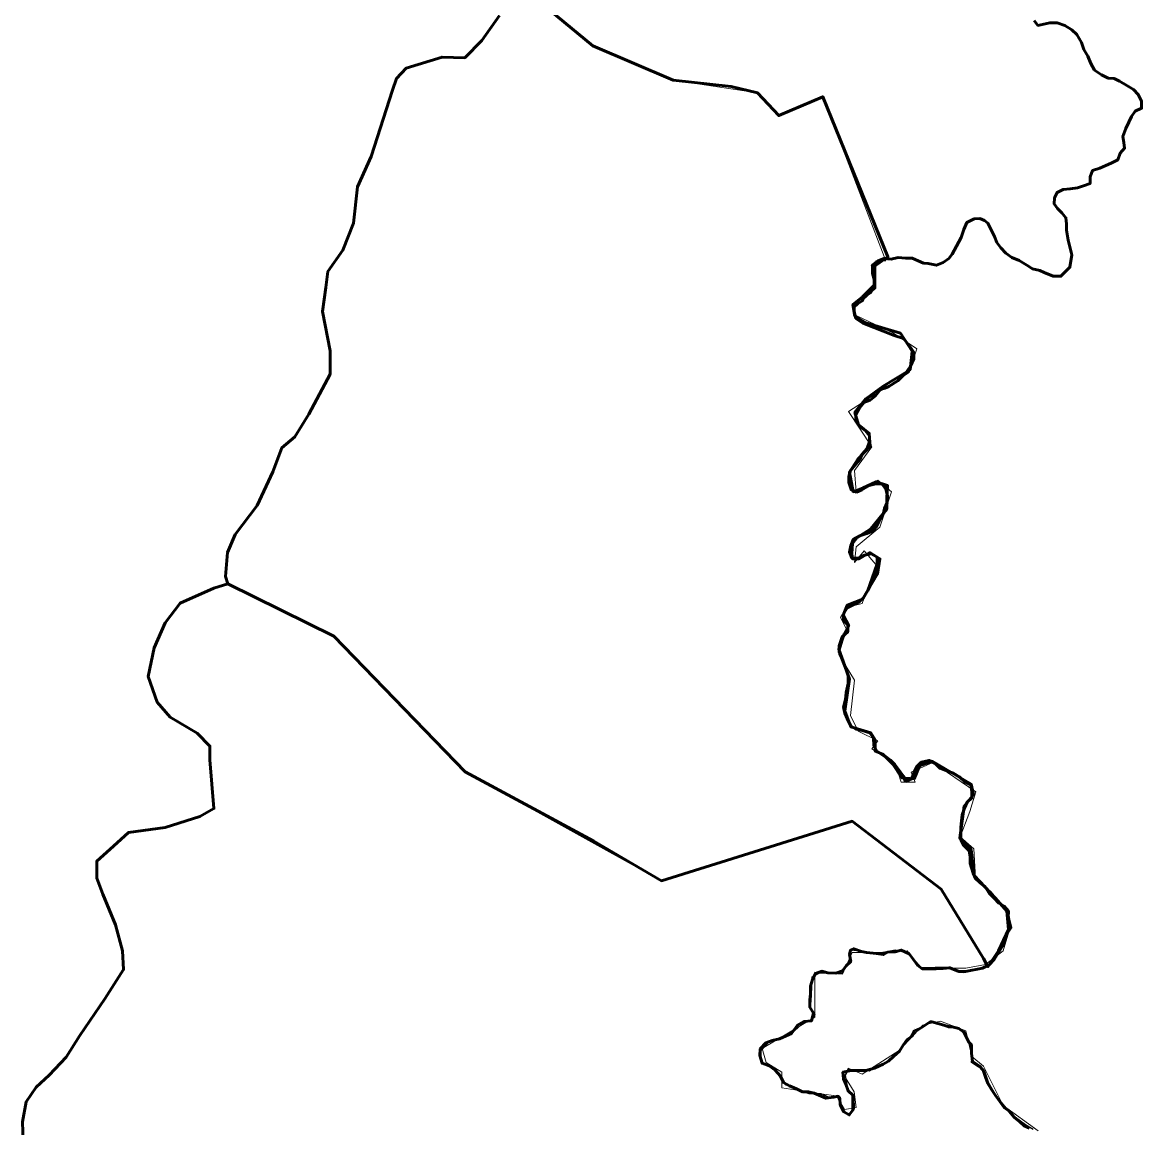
# Model space of a CAD drawing. Extents: x 553962 to 842807, y 8883888 to 9032388.
# Drawn here: x 816731 to 817680, y 9014173 to 9015111 of the extents above; entities that cross this region are included whole.
import ezdxf

# ---------------------------------------------------------------- set-up
doc = ezdxf.new("R2010")
doc.units = 0
doc.header["$LTSCALE"] = 160
doc.layers.add('60', color=7, linetype='Continuous', lineweight=13)

msp = doc.modelspace()

# ---------------------------------------------------------------- linework, layer by layer
at = {"layer": '60', "lineweight": 53}
for points in [[(817153, 9015141.9), (817214.7, 9015090.7), (817282.7, 9015061.6), (817332.1, 9015056.3), (817354.2, 9015051), (817372.4, 9015031.6), (817409.7, 9015047.5), (817465, 9014911.7), (817453.3, 9014903.5), (817453.3, 9014887.8), (817443.4, 9014877.9), (817435.3, 9014871.5), (817437, 9014861.5), (817446.3, 9014855.7), (817475.5, 9014847), (817485.4, 9014831.8), (817483.7, 9014816), (817460.9, 9014802), (817446.3, 9014791.5), (817437, 9014779.9), (817439.9, 9014769.4), (817449.1, 9014762.1), (817449.8, 9014751.2), (817439.5, 9014740.2), (817432.3, 9014729.2), (817435.5, 9014712.6), (817443.9, 9014715.8), (817454.9, 9014721), (817464.6, 9014717.8), (817463.9, 9014707.4), (817463.9, 9014697.7), (817450.4, 9014681), (817438.8, 9014673.9), (817434.9, 9014668.7), (817434.2, 9014660.3), (817434.9, 9014655.8), (817440.7, 9014655.8), (817449.7, 9014661), (817458.1, 9014655.8), (817456.2, 9014642.9), (817443.3, 9014621.6), (817430.4, 9014616.4), (817427.1, 9014608), (817431.7, 9014599), (817427.8, 9014591.9), (817423.3, 9014579), (817432.3, 9014553.8), (817428.4, 9014526.7), (817433.6, 9014513.1), (817450.4, 9014508), (817454.2, 9014502.1), (817454.2, 9014492.5), (817460.7, 9014489.9), (817469.1, 9014481.5), (817476.8, 9014469.9), (817487.1, 9014469.2), (817491.7, 9014480.2), (817502.6, 9014484.1), (817535.5, 9014464.7), (817537.5, 9014455.7), (817529.7, 9014446), (817525.8, 9014418.9), (817535.5, 9014409.2), (817538.1, 9014387.2), (817556.2, 9014367.9), (817565.8, 9014356.9), (817567.1, 9014341.4), (817558.8, 9014323.3), (817549.7, 9014309.8), (817546.1, 9014316.8)], [(816905.2, 9014634.4), (816903.2, 9014640.7), (816904.9, 9014661.1), (816911.3, 9014676.3), (816930, 9014700.8), (816943.4, 9014729.4), (816951, 9014749.8), (816962.1, 9014759.1), (816973.7, 9014778.4), (816991.8, 9014812.2), (816991.8, 9014832.2), (816985.3, 9014865.5), (816988.3, 9014885.9), (816990, 9014899.3), (817002.8, 9014917.4), (817011.6, 9014940.2), (817015.1, 9014971.1), (817026.7, 9014996.8), (817044.8, 9015053.2), (817048.3, 9015063.1), (817056.5, 9015071.8), (817086.8, 9015081.2), (817106, 9015080.6), (817120.6, 9015095.2), (817135.6, 9015116.4)], [(816905.2, 9014634.4), (816903.2, 9014640.7), (816904.9, 9014661.1), (816911.3, 9014676.3), (816930, 9014700.8), (816943.4, 9014729.4), (816951, 9014749.8), (816962.1, 9014759.1), (816973.7, 9014778.4), (816991.8, 9014812.2), (816991.8, 9014832.2), (816985.3, 9014865.5), (816988.3, 9014885.9), (816990, 9014899.3), (817002.8, 9014917.4), (817011.6, 9014940.2), (817015.1, 9014971.1), (817026.7, 9014996.8), (817044.8, 9015053.2), (817048.3, 9015063.1), (817056.5, 9015071.8), (817086.8, 9015081.2), (817106, 9015080.6), (817120.6, 9015095.2), (817135.6, 9015116.4)], [(817589, 9015112.2), (817592.1, 9015108.1), (817597.2, 9015109.1), (817602.2, 9015110.1), (817608.4, 9015110.1), (817615, 9015108), (817621, 9015104.4), (817625.1, 9015100.3), (817629.1, 9015093.6), (817631.1, 9015087.5), (817634.6, 9015081.9), (817637.1, 9015075.8), (817640.1, 9015070.1)], [(817640.1, 9015070.1), (817646.2, 9015066), (817651.8, 9015063.4), (817656.9, 9015062.9), (817661.4, 9015060.8), (817667.5, 9015057.2), (817673.1, 9015053.6), (817677.1, 9015049.5), (817680.1, 9015043.9), (817680.1, 9015037.8), (817674.5, 9015035.3), (817671.4, 9015030.7), (817669.3, 9015026.1), (817666.7, 9015020.6), (817664.2, 9015013.9), (817665.1, 9015008.8), (817665.6, 9015003.8), (817662, 9014999.7), (817660, 9014994.1), (817654.3, 9014991.1), (817649.7, 9014989.1), (817644.6, 9014987.1), (817638.5, 9014985.1), (817636.5, 9014979.5), (817636.4, 9014973.9), (817630.8, 9014971.9), (817625.7, 9014970.4), (817619.6, 9014969.4), (817613.5, 9014968.9), (817608.4, 9014966.4), (817606.3, 9014961.8), (817605.8, 9014956.8), (817608.8, 9014952.7), (817612.3, 9014949.1), (817615.9, 9014945), (817616.3, 9014939.9), (817616.3, 9014934.3)], [(817616.3, 9014934.3), (817617.8, 9014925.8), (817617.8, 9014925.8), (817620.8, 9014913.6), (817619.3, 9014902.9), (817611.7, 9014895.3), (817605.1, 9014895.3), (817597.5, 9014898.6), (817593.8, 9014900.3), (817587.7, 9014901.5), (817582.7, 9014904.8), (817576.2, 9014908.8), (817570.1, 9014911.3), (817564.9, 9014915), (817560.8, 9014919.3), (817557.2, 9014924), (817555.2, 9014929.1), (817552.2, 9014935.2), (817549.7, 9014940.3), (817546.9, 9014942.6), (817542.8, 9014944.2), (817538, 9014944), (817531.9, 9014940.9), (817529.3, 9014935), (817527, 9014928.3), (817523.2, 9014920.7), (817519.4, 9014914.1), (817516.5, 9014910.3), (817511.8, 9014907), (817506.1, 9014904.6), (817499, 9014906), (817495.2, 9014906.5), (817490.5, 9014908.4), (817485.4, 9014910.7), (817479.8, 9014910.7), (817473.7, 9014911.2), (817467.8, 9014909.8), (817461.6, 9014910.3), (817456.4, 9014908.4), (817451.6, 9014904.6), (817451.8, 9014903.8), (817451.8, 9014897.6), (817453.3, 9014892.5), (817453.2, 9014885.9), (817450.1, 9014881.3), (817445, 9014878.3), (817442.8, 9014874.1), (817436.2, 9014870.4), (817436.2, 9014870.4), (817436.2, 9014865.1), (817437.8, 9014859.5), (817443.8, 9014855.4), (817470.2, 9014845.1), (817478.2, 9014842.5), (817483.9, 9014835.4), (817486.7, 9014831.1), (817487, 9014825.2), (817484.2, 9014819), (817480.1, 9014813.5), (817473.3, 9014806.6), (817465.7, 9014801.8), (817462.3, 9014800.4), (817458.7, 9014799.3), (817454.1, 9014793.7), (817450, 9014790.2)], [(817450, 9014790.2), (817444.4, 9014788.2), (817440.8, 9014783.6), (817437.7, 9014778), (817437.7, 9014772.9), (817441.7, 9014767.3), (817445.8, 9014764.2), (817449.3, 9014760.1), (817449.3, 9014755), (817447.2, 9014748.9), (817443.1, 9014744.4), (817441, 9014739.8), (817437.4, 9014735.8), (817433.3, 9014730.7), (817431.8, 9014725.6), (817431.7, 9014720.5), (817433.7, 9014714.4), (817438.3, 9014712.3), (817442.9, 9014714.3), (817449, 9014717.8), (817454.6, 9014719.3), (817459.7, 9014719.3), (817463.2, 9014714.7), (817464.7, 9014709.1), (817464.2, 9014703.5), (817462.1, 9014698.4), (817461, 9014693.3), (817457.4, 9014687.7), (817455.4, 9014683.2), (817451.8, 9014679.1), (817447.2, 9014677.1), (817441.1, 9014675.1), (817435.5, 9014672.1), (817433.4, 9014667), (817432.3, 9014661.4), (817434.3, 9014656.3), (817439.9, 9014656.3)], [(817439.9, 9014656.3), (817445, 9014658.8), (817450.6, 9014659.8), (817455.7, 9014657.2), (817455.7, 9014651.1), (817454.1, 9014645), (817452, 9014639.4), (817450.5, 9014633.8), (817447.9, 9014628.7), (817444.3, 9014622.6), (817440.7, 9014619.1), (817430.5, 9014614.1), (817427.4, 9014609), (817427.4, 9014603.4), (817430.9, 9014599.8), (817430.9, 9014593.7), (817426.2, 9014589.6), (817423.7, 9014582), (817423.6, 9014576.9), (817425.6, 9014571.8), (817427.6, 9014566.7), (817429.6, 9014561.6), (817431.1, 9014556.5), (817431.1, 9014549.9), (817429.5, 9014542.2), (817428.9, 9014536.6), (817427.4, 9014530), (817428.3, 9014524.9), (817430.3, 9014520.3), (817433.4, 9014513.7), (817437.9, 9014511.1), (817443, 9014510.1), (817449.6, 9014508), (817452.6, 9014503.9), (817453.1, 9014497.2), (817455.6, 9014492.7), (817462.2, 9014488.5), (817467.2, 9014484.9), (817470.8, 9014481.3), (817474.3, 9014476.7), (817477.8, 9014471.6), (817479.8, 9014467), (817484.9, 9014469), (817487, 9014474.1), (817489.6, 9014479.7), (817493.2, 9014483.2), (817499.8, 9014484.7), (817504.9, 9014482.2), (817508.9, 9014478.1), (817514.5, 9014476), (817520.6, 9014473.9), (817525.6, 9014470.8), (817530.2, 9014466.7), (817535.2, 9014464.1), (817536.2, 9014458.5), (817536.2, 9014452.9), (817532.1, 9014449.4), (817530, 9014444.3), (817528, 9014438.7), (817527.4, 9014433.6), (817526.9, 9014428), (817526.8, 9014422.9), (817526.8, 9014417.3), (817529.3, 9014412.7), (817533.8, 9014408.1)], [(816731.7, 9014161.4), (816730.9, 9014178.2), (816734.2, 9014195.1), (816742.7, 9014207.7), (816753.6, 9014217.8), (816767.9, 9014233), (816779.7, 9014251.5), (816800.8, 9014282.6), (816816.7, 9014307.4), (816815.8, 9014323.4), (816809.9, 9014345.3), (816799, 9014371.4), (816793.9, 9014384.9), (816793.9, 9014399.2), (816808.3, 9014411.9), (816820.9, 9014423.7), (816852, 9014427.9), (816881.5, 9014437.1), (816893.3, 9014443.9), (816889.9, 9014485.1), (816889.9, 9014496.9), (816879, 9014507.9), (816856.2, 9014521.3), (816845.3, 9014534), (816837.7, 9014555.9), (816842.8, 9014580.3), (816852, 9014601.4), (816864.7, 9014618.2), (816893.2, 9014630.7), (816905.2, 9014634.4)], [(817546.1, 9014316.8), (817510.1, 9014375.5), (817434.7, 9014433.1), (817272.9, 9014382.7), (817215.4, 9014416.3), (817106.4, 9014475), (816995, 9014590.1), (816905.2, 9014634.4)], [(817533.8, 9014408.1), (817534.8, 9014403), (817534.8, 9014397.4), (817537.3, 9014389.2), (817539.3, 9014384.6), (817542.8, 9014381.1), (817547.4, 9014377.5), (817550.9, 9014372.3), (817554.9, 9014368.2), (817559, 9014363.6), (817563.5, 9014361.1), (817567.1, 9014357), (817567, 9014351.3), (817567.8, 9014348.6), (817569.3, 9014342.9), (817566.4, 9014338.6), (817565, 9014334.3), (817562.2, 9014327.2), (817555, 9014315.8), (817550.8, 9014311.5), (817545.1, 9014308.6), (817530.8, 9014305.8), (817525.1, 9014305.8), (817517.4, 9014308.9), (817511.8, 9014308.4), (817505.7, 9014307.9), (817500.6, 9014308), (817494, 9014308), (817490, 9014311.1), (817486.4, 9014316.2), (817482.9, 9014320.8), (817476.3, 9014323.9), (817471.2, 9014322.4), (817464.6, 9014322), (817461.1, 9014320.1), (817455.2, 9014320.9), (817446.8, 9014321.8)], [(817446.8, 9014321.8), (817442.6, 9014322.6), (817435.9, 9014325.1), (817433.1, 9014323.7), (817432.5, 9014320.1), (817433.4, 9014314.2), (817429.4, 9014310.5), (817426.3, 9014306.4), (817420.7, 9014304.4), (817414.1, 9014304.5), (817409, 9014306), (817403.4, 9014304), (817400.9, 9014298.9), (817399.3, 9014293.3), (817399.2, 9014286.7), (817398.7, 9014281.6), (817398.7, 9014275.5), (817401.7, 9014270.4), (817400.1, 9014263.8), (817393.5, 9014263.3), (817388.4, 9014260.3), (817383.2, 9014253.2), (817378.7, 9014251.2), (817373.1, 9014248.7), (817366.9, 9014247.2), (817361.3, 9014245.2), (817356.7, 9014240.1), (817356.2, 9014234.5), (817358.2, 9014227.9), (817364.2, 9014225.8), (817369.3, 9014222.2), (817373.8, 9014217.1), (817376.3, 9014211.5), (817381.4, 9014208.9), (817387.5, 9014206.3), (817392.6, 9014203.7), (817397.7, 9014203.7), (817402.3, 9014202.5), (817408.2, 9014199.9), (817412.4, 9014198.2), (817419.1, 9014199.1), (817422.5, 9014199.9), (817424.1, 9014198.4), (817424.5, 9014192.8), (817427.6, 9014186.7), (817432.1, 9014184.1), (817435.2, 9014188.2), (817435.2, 9014194.3), (817435.3, 9014200.9), (817431.2, 9014204.5), (817429.2, 9014210.1), (817427.2, 9014214.7), (817426.8, 9014220.3), (817433.9, 9014221.8), (817439.5, 9014221.8), (817446.1, 9014221.7), (817453.7, 9014223.7), (817460.9, 9014227.2), (817465.5, 9014229.8), (817470.1, 9014233.8), (817474.7, 9014238.3), (817477.8, 9014243.4), (817481.4, 9014248), (817485.5, 9014251), (817487.5, 9014256.1)], [(817487.5, 9014256.1), (817489.5, 9014255.8), (817496.6, 9014260.1), (817500.9, 9014263), (817502.3, 9014263), (817512.3, 9014260.1), (817516.6, 9014258.7), (817519.4, 9014258.7), (817525.1, 9014257.3), (817529.4, 9014254.4), (817533.7, 9014245.9), (817535.8, 9014243.6), (817535.7, 9014236.4), (817536.7, 9014229.3), (817542.3, 9014225.7), (817545.8, 9014222.1), (817547.8, 9014216), (817549.8, 9014210.9), (817552.8, 9014205.8), (817556.3, 9014200.6), (817559.8, 9014195.5), (817563.4, 9014190.4), (817567.9, 9014187.3), (817572, 9014182.2), (817576.5, 9014178.6), (817580.6, 9014175), (817585.1, 9014173)]]:
    msp.add_lwpolyline(points, dxfattribs=at)
at = {"layer": '60'}
for points in [[(817153, 9015141.9), (817214.7, 9015090.7), (817248.7, 9015076.1), (817282.7, 9015061.6), (817354.2, 9015051), (817372.4, 9015031.6), (817409.7, 9015047.5), (817463.1, 9014908.5), (817454.8, 9014908.5), (817454.8, 9014885.2), (817436.5, 9014868.6), (817438.1, 9014862), (817469.7, 9014847), (817489.6, 9014833.7), (817483, 9014813.8), (817431.5, 9014780.5), (817451.4, 9014750.6), (817436.5, 9014730.7), (817438.1, 9014712.4), (817456.4, 9014722.4), (817468, 9014712.4), (817458.1, 9014682.5), (817438.1, 9014665.9), (817436.5, 9014652.6), (817444.8, 9014662.5), (817454.8, 9014650.9), (817443.1, 9014617.7), (817429.8, 9014614.3), (817424.8, 9014606), (817429.8, 9014596.1), (817423.2, 9014574.5), (817436.5, 9014552.8), (817433.2, 9014522.9), (817439.8, 9014509.6), (817456.4, 9014501.3), (817451.4, 9014494.7), (817471.4, 9014481.4), (817476.3, 9014466.4), (817488, 9014466.4), (817484.7, 9014474.7), (817502.9, 9014483.1), (817539.5, 9014458.1), (817534.5, 9014441.5), (817526.2, 9014419.9), (817537.7, 9014409.8), (817539.3, 9014384.9), (817552.6, 9014373.3), (817567.6, 9014355), (817569.2, 9014345), (817562.6, 9014323.4), (817547.6, 9014311.8), (817531, 9014308.5), (817522.7, 9014308.5), (817506.1, 9014308.5), (817492.8, 9014308.5), (817481.2, 9014323.4), (817466.2, 9014321.8), (817434.7, 9014321.8), (817426.4, 9014303.5), (817403.1, 9014305.1), (817403.1, 9014266.9), (817358.3, 9014240.3), (817361.6, 9014228.7), (817374.9, 9014220.4)], [(817374.9, 9014220.4), (817374.9, 9014207.1), (817408.1, 9014202.1), (817421.4, 9014200.4), (817428, 9014188.8), (817438, 9014190.5), (817436.3, 9014203.8), (817428, 9014217.1), (817431.3, 9014223.7), (817443, 9014218.7), (817474.5, 9014238.7), (817494.5, 9014260.3), (817509.4, 9014263.6), (817531, 9014255.3), (817536, 9014233.7), (817546, 9014225.4), (817562.6, 9014192.1), (817592.5, 9014170.5)]]:
    msp.add_lwpolyline(points, dxfattribs=at)
at = {"layer": '60', "lineweight": 25}
for points in [[(816905.2, 9014634.4), (816893.2, 9014630.7), (816864.7, 9014618.2), (816852, 9014601.4), (816842.8, 9014580.3)], [(817434.7, 9014433.1), (817272.9, 9014382.7), (817106.4, 9014475), (816995, 9014590.1), (816905.2, 9014634.4)], [(816842.8, 9014580.3), (816837.7, 9014555.9), (816845.3, 9014534), (816856.2, 9014521.3)], [(816856.2, 9014521.3), (816879, 9014507.9), (816889.9, 9014496.9), (816889.9, 9014485.1), (816893.3, 9014443.9)], [(816893.3, 9014443.9), (816881.5, 9014437.1), (816852, 9014427.9), (816820.9, 9014423.7)], [(817357.5, 9014238.7), (817364, 9014245.8), (817383.6, 9014253.8), (817393.7, 9014262.4), (817399.2, 9014263.9), (817403.2, 9014269.4), (817399.2, 9014273.9), (817400.2, 9014285.5), (817400.7, 9014301.1), (817407.2, 9014304.6), (817416.3, 9014304.6), (817425.8, 9014303.9), (817432.5, 9014314), (817433.3, 9014324.1), (817457.8, 9014321.6), (817471.2, 9014324.1), (817482.2, 9014321.6), (817493.1, 9014309), (817516.7, 9014309.8), (817529.3, 9014304.8), (817549.7, 9014309.8), (817546.1, 9014316.8), (817510.1, 9014375.5), (817434.7, 9014433.1)], [(816820.9, 9014423.7), (816808.3, 9014411.9), (816793.9, 9014399.2), (816793.9, 9014384.9)], [(816793.9, 9014384.9), (816799, 9014371.4), (816809.9, 9014345.3), (816815.8, 9014323.4)], [(816815.8, 9014323.4), (816816.7, 9014307.4), (816800.8, 9014282.6), (816779.7, 9014251.5)], [(817588.2, 9014171.8), (817581.7, 9014175.8), (817573.2, 9014181.9), (817565.6, 9014189.9), (817557.1, 9014200), (817550.5, 9014211.1), (817547, 9014221.1), (817535.9, 9014228.7), (817536.5, 9014234.7), (817533.9, 9014246.8), (817527.9, 9014256.3), (817518.8, 9014259.3), (817501.2, 9014262.4), (817486.7, 9014255.3), (817481.6, 9014246.3), (817474.1, 9014238.7), (817464.6, 9014229.7), (817449, 9014221.1), (817431.4, 9014222.6), (817428.8, 9014217.6), (817430.9, 9014205.5), (817435.9, 9014199.5), (817436.4, 9014188.9), (817431.4, 9014183.9), (817425.3, 9014190.4), (817423.8, 9014200), (817415.3, 9014199), (817408.2, 9014202), (817398.2, 9014202), (817390.6, 9014204.5), (817378.1, 9014209.5), (817374, 9014217.1), (817366, 9014224.6), (817357.5, 9014228.2), (817357.5, 9014238.7)], [(816779.7, 9014251.5), (816767.9, 9014233), (816753.6, 9014217.8), (816742.7, 9014207.7)], [(816742.7, 9014207.7), (816734.2, 9014195.1), (816730.9, 9014178.2), (816731.7, 9014161.4), (816779.7, 9014134.4)]]:
    msp.add_lwpolyline(points, dxfattribs=at)

doc.saveas('drawing.dxf')
